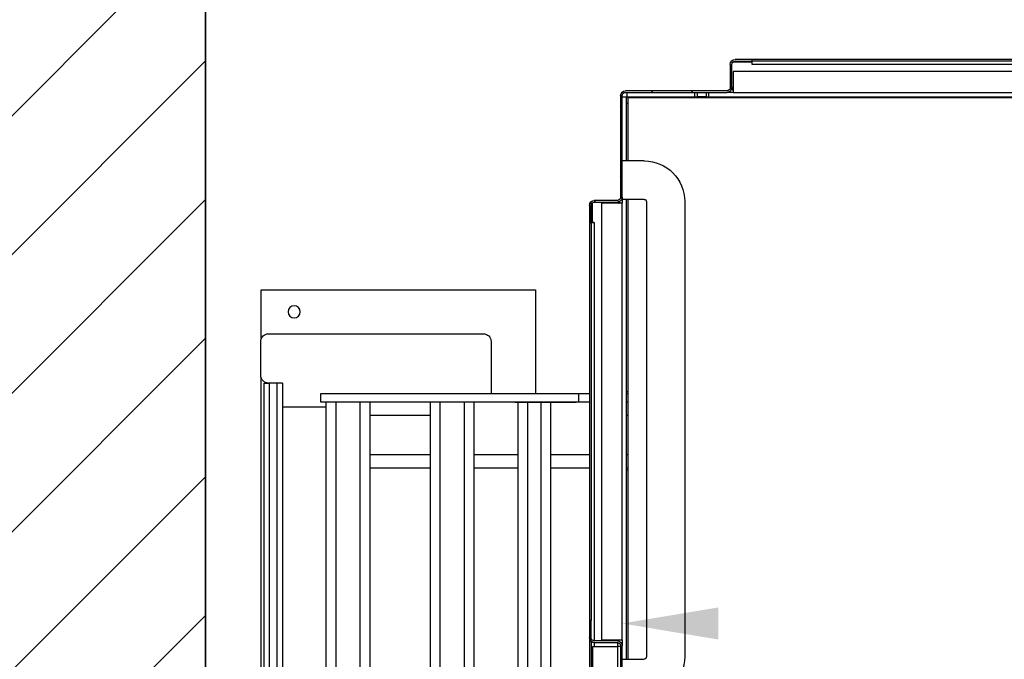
# Model space of a CAD drawing. Header units: millimetres. Extents: x -297000 to 504135, y -166520 to 252050.
# Tile 381 of 416: x 81078 to 81975, y 18173 to 18756. Entities that reach past the tile are written whole.
import ezdxf

# ---------------------------------------------------------------- set-up
doc = ezdxf.new("R2010")
doc.units = ezdxf.units.MM
doc.header["$MEASUREMENT"] = 0
doc.layers.get('Defpoints').update_dxf_attribs({"color": 6})
doc.layers.add('068_HATCH_H', color=8, linetype='Continuous')
doc.layers.add('210_WALEX_G', color=2, linetype='Continuous')
doc.dimstyles.new('1_25', dxfattribs={"dimscale": 25, "dimtxt": 3.5, "dimasz": 3.5, "dimexe": 1.25, "dimexo": 0.625, "dimgap": 1, "dimtad": 1, "dimdec": 0, "dimdsep": 46, "dimtxsty": 'Standard', "dimcen": 2.5, "dimclrd": 256, "dimclre": 256, "dimclrt": 10, "dimadec": 0, "dimazin": 0, "dimtfac": 1, "dimtdec": 0, "dimtmove": 0, "dimatfit": 3, "dimfxl": 0, "dimtvp": 1, "dimtolj": 1, "dimtzin": 0, "dimlwd": -1, "dimlwe": -1, "dimarcsym": 0})

# ---------------------------------------------------------------- blocks, each defined once
blk = doc.blocks.new('*D942')
at = {"layer": 'Defpoints'}
for p, q in [((-595.62, 1673.5), (-897.41, 1673.5)), ((-866.16, 1586), (-866.16, 360.51)), ((-216.16, 273.01), (-897.41, 273.01))]:
    blk.add_line(p, q, dxfattribs=at)
at = {"layer": 'Defpoints', "color": 0}
for p in [(-580, 1673.5), (-866.16, 273.01), (-200.53, 273.01)]:
    blk.add_point(p, dxfattribs=at)
at = {"layer": 'Defpoints'}
for points in [[(-880.75, 1586), (-851.58, 1586), (-866.16, 1673.5)], [(-880.75, 360.51), (-851.58, 360.51), (-866.16, 273.01)]]:
    blk.add_solid(points, dxfattribs=at)
at = {"layer": 'Defpoints', "color": 10, "insert": (-934.91, 1004), "char_height": 87.5, "attachment_point": 5, "rotation": 90}
blk.add_mtext('\\A1;1400', dxfattribs=at)
blk = doc.blocks.new('*D943')
at = {"layer": 'Defpoints'}
for p, q in [((-1130, 1009.12), (-1130, 1219.68)), ((-30, 1009.12), (-30, 1219.68)), ((-1042.5, 1188.43), (-117.5, 1188.43))]:
    blk.add_line(p, q, dxfattribs=at)
at = {"layer": 'Defpoints', "color": 0}
for p in [(-30, 1188.43), (-1130, 993.5), (-30, 993.5)]:
    blk.add_point(p, dxfattribs=at)
at = {"layer": 'Defpoints'}
for points in [[(-1042.5, 1203.01), (-1042.5, 1173.84), (-1130, 1188.43)], [(-117.5, 1203.01), (-117.5, 1173.84), (-30, 1188.43)]]:
    blk.add_solid(points, dxfattribs=at)
at = {"layer": 'Defpoints', "color": 10, "insert": (-580, 1257.18), "char_height": 87.5, "attachment_point": 5}
blk.add_mtext('\\A1;1100', dxfattribs=at)
blk = doc.blocks.new('LIFT')
h = blk.add_hatch()
h.set_pattern_fill('ANSI31', color=8, scale=254, angle=75, style=0)
h.set_pattern_definition([(240, (1314.89, 1996.262), (-27.4963, 15.875), [])])
edge = h.paths.add_edge_path()
edge.add_ellipse((-25.54, 1576.98), major_axis=(0, -4.47), ratio=1, start_angle=270, end_angle=360, ccw=False)
edge.add_line((-30.01, 1576.98), (-30.01, 1669.54))
edge.add_ellipse((-32.98, 1669.54), major_axis=(2.97, 0), ratio=1, start_angle=0, end_angle=90)
edge.add_line((-32.98, 1672.51), (-125.54, 1672.51))
edge.add_ellipse((-125.54, 1676.98), major_axis=(0, -4.47), ratio=1, start_angle=270, end_angle=360, ccw=False)
edge.add_line((-130.01, 1676.98), (-130.01, 1698.04))
edge.add_ellipse((-132.98, 1698.04), major_axis=(2.97, 0), ratio=1, start_angle=0, end_angle=90)
edge.add_line((-132.98, 1701.01), (-148.51, 1701.01))
edge.add_line((-148.51, 1701.01), (-148.51, 1702.51))
edge.add_line((-148.51, 1702.51), (-132.98, 1702.51))
edge.add_ellipse((-132.98, 1698.04), major_axis=(0, 4.47), ratio=1, start_angle=270, end_angle=360, ccw=False)
edge.add_line((-128.51, 1698.04), (-128.51, 1676.98))
edge.add_ellipse((-125.54, 1676.98), major_axis=(-2.97, 0), ratio=1, start_angle=0, end_angle=90)
edge.add_line((-125.54, 1674.01), (-32.98, 1674.01))
edge.add_ellipse((-32.98, 1669.54), major_axis=(0, 4.47), ratio=1, start_angle=270, end_angle=360, ccw=False)
edge.add_line((-28.51, 1669.54), (-28.51, 1576.98))
edge.add_ellipse((-25.54, 1576.98), major_axis=(-2.97, 0), ratio=1, start_angle=0, end_angle=90)
edge.add_line((-25.54, 1574.01), (-4.48, 1574.01))
edge.add_ellipse((-4.48, 1569.54), major_axis=(0, 4.47), ratio=1, start_angle=270, end_angle=360, ccw=False)
edge.add_line((-0.01, 1569.54), (-0.01, 1554.01))
edge.add_line((-0.01, 1554.01), (-1.51, 1554.01))
edge.add_line((-1.51, 1554.01), (-1.51, 1569.54))
edge.add_ellipse((-4.48, 1569.54), major_axis=(2.97, 0), ratio=1, start_angle=0, end_angle=90)
edge.add_line((-4.48, 1572.51), (-25.54, 1572.51))
h = blk.add_hatch()
h.set_pattern_fill('ANSI31', color=8, scale=254, angle=90, style=0)
h.set_pattern_definition([(225, (1314.89, 2046.262), (-22.45064, 22.45064), [])])
edge = h.paths.add_edge_path()
edge.add_line((-4.48, 1102.51), (-25.54, 1102.51))
edge.add_ellipse((-25.54, 1106.98), major_axis=(0, -4.47), ratio=1, start_angle=270, end_angle=360, ccw=False)
edge.add_line((-30.01, 1106.98), (-30.01, 1168.04))
edge.add_ellipse((-25.54, 1168.04), major_axis=(-4.47, 0), ratio=1, start_angle=270, end_angle=360, ccw=False)
edge.add_line((-25.54, 1172.51), (-4.48, 1172.51))
edge.add_ellipse((-4.48, 1175.48), major_axis=(0, -2.97), ratio=1, start_angle=0, end_angle=90)
edge.add_line((-1.51, 1175.48), (-1.51, 1191.01))
edge.add_line((-1.51, 1191.01), (-0.01, 1191.01))
edge.add_line((-0.01, 1191.01), (-0.01, 1175.48))
edge.add_ellipse((-4.48, 1175.48), major_axis=(4.47, 0), ratio=1, start_angle=270, end_angle=360, ccw=False)
edge.add_line((-4.48, 1171.01), (-25.54, 1171.01))
edge.add_ellipse((-25.54, 1168.04), major_axis=(0, 2.97), ratio=1, start_angle=0, end_angle=90)
edge.add_line((-28.51, 1168.04), (-28.51, 1106.98))
edge.add_ellipse((-25.54, 1106.98), major_axis=(-2.97, 0), ratio=1, start_angle=0, end_angle=90)
edge.add_line((-25.54, 1104.01), (-4.48, 1104.01))
edge.add_ellipse((-4.48, 1099.54), major_axis=(0, 4.47), ratio=1, start_angle=270, end_angle=360, ccw=False)
edge.add_line((-0.01, 1099.54), (-0.01, 1084.01))
edge.add_line((-0.01, 1084.01), (-1.12, 1084.01))
edge.add_line((-1.12, 1084.01), (-1.51, 1084.01))
edge.add_line((-1.51, 1084.01), (-1.51, 1085.48))
edge.add_line((-1.51, 1085.48), (-1.51, 1099.54))
edge.add_ellipse((-4.48, 1099.54), major_axis=(2.97, 0), ratio=1, start_angle=0, end_angle=19.0625)
edge.add_ellipse((-4.48, 1099.54), major_axis=(2.81, 0.97), ratio=1, start_angle=0, end_angle=70.9375)
at = {"color": 8}
for p, q in [((-1011.51, 1702.5), (-148.51, 1702.51)), ((-1011.51, 1701), (-148.51, 1701.01)), ((-1011.51, 1698.03), (-148.51, 1698.04)), ((-148.51, 1701.01), (-148.51, 1702.51)), ((-148.51, 1702.51), (-132.98, 1702.51)), ((-132.98, 1701.01), (-148.51, 1701.01)), ((-148.51, 1698.04), (-148.51, 1701.01)), ((-148.51, 1698.04), (-148.51, 1698.03)), ((-148.51, 1698.03), (-148.5, 1698.03)), ((-148.5, 1700.01), (-130.76, 1700.01)), ((-148.5, 1698.03), (-148.5, 1700.01)), ((-130.01, 1676.98), (-130.01, 1698.04)), ((-128.51, 1698.04), (-128.51, 1676.98)), ((-1029.01, 1691.5), (-131.01, 1691.51)), ((-131.01, 1691.51), (-131.01, 1672.51)), ((-131.01, 1672.51), (-1029.01, 1672.5)), ((-131.01, 1676.98), (-130.01, 1676.98)), ((-131.01, 1672.51), (-125.54, 1672.51)), ((-125.54, 1674.01), (-32.98, 1674.01)), ((-32.98, 1672.51), (-125.54, 1672.51)), ((-109.01, 1668.51), (-109.01, 1672.51)), ((-106.51, 1672.51), (-106.51, 1668.51)), ((-98.51, 1668.51), (-98.51, 1672.51)), ((-96.01, 1672.51), (-96.01, 1668.51)), ((-34.51, 1668.51), (-34.51, 1672.51)), ((-1125.01, 1667.5), (-35.01, 1667.51)), ((-109.01, 1668.51), (-1051.01, 1668.5)), ((-106.51, 1668.51), (-109.01, 1668.51)), ((-106.51, 1668.51), (-98.51, 1668.51)), ((-96.01, 1668.51), (-98.51, 1668.51)), ((-34.51, 1668.51), (-96.01, 1668.51)), ((-40.01, 1667.51), (-40.01, 1668.51)), ((-35.01, 1667.51), (-35.01, 1610.01)), ((-35.01, 1662.51), (-34.01, 1662.51)), ((-34.01, 1668.01), (-30.01, 1668.01)), ((-34.01, 1610.01), (-34.01, 1668.01)), ((-30.01, 1576.98), (-30.01, 1669.54)), ((-28.51, 1669.54), (-28.51, 1576.98)), ((-50.01, 1610.01), (-30.01, 1610.01)), ((-87.01, 1573.01), (-87.01, 1158.01)), ((-52.01, 1573.01), (-52.01, 1158.01)), ((-50.01, 1575.01), (-30.01, 1575.01)), ((-35.01, 1575.01), (-35.01, 1156)), ((-34.01, 1156), (-34.01, 1575.01)), ((-30.01, 1575.01), (-30.01, 1576.98)), ((-30.01, 1575.01), (-30.01, 1571.51)), ((-30.01, 1571.51), (-11.01, 1571.51)), ((-30.01, 1173.51), (-30.01, 1571.51)), ((-25.54, 1574.01), (-4.48, 1574.01)), ((-4.48, 1572.51), (-25.54, 1572.51)), ((-25.54, 1572.51), (-25.54, 1571.51)), ((-11.01, 1571.51), (-11.01, 1173.51)), ((-2.51, 1571.76), (-2.51, 1554.02)), ((-1.51, 1554.01), (-1.51, 1569.54)), ((-0.01, 1569.54), (-0.01, 1554.01)), ((-2.51, 1554.02), (-4.49, 1554.02)), ((-4.49, 1554.02), (-4.49, 1554.01)), ((-4.49, 1554.01), (-4.48, 1554.01)), ((-4.48, 1554.01), (-4.48, 1172.51)), ((-4.48, 1554.01), (-1.51, 1554.01)), ((-0.01, 1554.01), (-1.51, 1554.01)), ((-1.51, 1554.01), (-1.51, 1191.01)), ((-0.01, 1554.01), (-0.01, 1378.01)), ((49.16, 1492.51), (49.16, 1398.01)), ((299.16, 1492.51), (49.16, 1492.51)), ((299.16, 1448.11), (299.16, 1492.51)), ((292.66, 1452.51), (96.66, 1452.51)), ((89.66, 1445.51), (89.66, 1398.01)), ((299.66, 1414.51), (299.66, 1445.51)), ((299.16, 573.11), (299.16, 1411.91)), ((279.66, 1385.71), (279.66, 1407.01)), ((280.16, 1407.51), (292.66, 1407.51)), ((284.66, 577.51), (284.66, 1407.51)), ((291.66, 577.51), (291.66, 1407.51)), ((296.66, 1407.51), (292.66, 1407.51)), ((296.66, 577.51), (296.66, 1407.51)), ((-35, 1399.51), (-34, 1399.51)), ((-34, 1398.01), (-35, 1398.01)), ((10, 1398.01), (0, 1398.01)), ((10, 1398.01), (10, 1390.01)), ((245, 1398.01), (10, 1398.01)), ((245, 1390.01), (245, 1398.01)), ((-35, 1390.01), (-34, 1390.01)), ((0, 1390.01), (10, 1390.01)), ((10, 1390.01), (245, 1390.01)), ((68, 1390.01), (12, 1390.01)), ((34.99, 595.01), (35, 1390.01)), ((43.99, 595.01), (44, 1390.01)), ((55.99, 595.01), (56, 1390.01)), ((64.99, 595.01), (65, 1390.01)), ((104.99, 595.01), (105, 1390.01)), ((113.99, 595.01), (114, 1390.01)), ((135.99, 595.01), (136, 1390.01)), ((144.99, 595.01), (145, 1390.01)), ((199.99, 595.01), (200, 1390.01)), ((208.99, 595.01), (209, 1390.01)), ((230.99, 595.01), (231, 1390.01)), ((239.99, 595.01), (240, 1390.01)), ((240, 1385.51), (279.46, 1385.51)), ((279.66, 599.31), (279.66, 1385.71)), ((-35, 1378.01), (-34, 1378.01)), ((0, 1378.01), (0, 1362.01)), ((145, 1378.01), (200, 1378.01)), ((-0.01, 1362.01), (-0.01, 1191.01)), ((-35, 1342.01), (-34, 1342.01)), ((0, 1342.01), (35, 1342.01)), ((65, 1342.01), (105, 1342.01)), ((145, 1342.01), (200, 1342.01)), ((-35, 1330.01), (-34, 1330.01)), ((0, 1330.01), (35, 1330.01)), ((65, 1330.01), (105, 1330.01)), ((145, 1330.01), (200, 1330.01)), ((-34, 1328.51), (-35, 1328.51)), ((-1.51, 1175.48), (-1.51, 1191.01)), ((-1.51, 1191.01), (-0.01, 1191.01)), ((-0.01, 1191.01), (-0.01, 1175.48)), ((-30.01, 1173.51), (-30.01, 1168.04)), ((-11.01, 1173.51), (-30.01, 1173.51)), ((-30.01, 1106.98), (-30.01, 1168.04)), ((-28.51, 1168.04), (-28.51, 1106.98)), ((-25.54, 1173.51), (-25.54, 1172.51)), ((-25.54, 1172.51), (-4.48, 1172.51)), ((-25.54, 1171.01), (-25.54, 1167.51)), ((-4.48, 1171.01), (-25.54, 1171.01)), ((-3.01, 1167.51), (-25.54, 1167.51)), ((-25.54, 1167.51), (-25.54, 1107.51)), ((-4.48, 1171.01), (-4.48, 1167.51)), ((-4.48, 1171.01), (-2.81, 1171.01)), ((-3.01, 1167.51), (-3.01, 1107.51)), ((-2.81, 1171.33), (-2.81, 1171.01)), ((-1.51, 1172.14), (-1.51, 1102.88)), ((-0.01, 1175.48), (-0.01, 1099.54)), ((-30.01, 1156), (-50.01, 1156))]:
    blk.add_line(p, q, dxfattribs=at)
at = {"color": 8, "flags": 128}
for points in [[(-130.01, 1676.98), (-130.01, 1676.85), (-130.02, 1676.72), (-130.03, 1676.6), (-130.04, 1676.47), (-130.06, 1676.34), (-130.08, 1676.22), (-130.1, 1676.09), (-130.13, 1675.97), (-130.16, 1675.85), (-130.19, 1675.72), (-130.23, 1675.6), (-130.27, 1675.48), (-130.32, 1675.36), (-130.36, 1675.25), (-130.41, 1675.13), (-130.47, 1675.01), (-130.53, 1674.9), (-130.59, 1674.79), (-130.65, 1674.68), (-130.72, 1674.57), (-130.79, 1674.47), (-130.86, 1674.36), (-130.93, 1674.26), (-131.01, 1674.16)], [(-130.01, 1676.98), (-130.05, 1676.91), (-130.1, 1676.85), (-130.14, 1676.78), (-130.18, 1676.72), (-130.22, 1676.65), (-130.26, 1676.59), (-130.3, 1676.52), (-130.35, 1676.46), (-130.39, 1676.39), (-130.43, 1676.33), (-130.47, 1676.26), (-130.51, 1676.2), (-130.55, 1676.13), (-130.6, 1676.07), (-130.64, 1676.01), (-130.68, 1675.94), (-130.72, 1675.88), (-130.76, 1675.81), (-130.8, 1675.75), (-130.85, 1675.69), (-130.89, 1675.63), (-130.93, 1675.56), (-130.97, 1675.5), (-131.01, 1675.44)], [(-28.36, 1571.51), (-28.26, 1571.59), (-28.16, 1571.66), (-28.05, 1571.73), (-27.95, 1571.8), (-27.84, 1571.87), (-27.73, 1571.93), (-27.62, 1571.99), (-27.5, 1572.05), (-27.39, 1572.11), (-27.27, 1572.16), (-27.15, 1572.2), (-27.04, 1572.25), (-26.91, 1572.29), (-26.79, 1572.33), (-26.67, 1572.36), (-26.55, 1572.39), (-26.42, 1572.42), (-26.3, 1572.44), (-26.17, 1572.46), (-26.05, 1572.48), (-25.92, 1572.49), (-25.79, 1572.5), (-25.67, 1572.51), (-25.54, 1572.51)], [(-25.54, 1572.51), (-25.61, 1572.47), (-25.67, 1572.42), (-25.74, 1572.38), (-25.8, 1572.34), (-25.87, 1572.3), (-25.93, 1572.26), (-26, 1572.22), (-26.06, 1572.17), (-26.13, 1572.13), (-26.19, 1572.09), (-26.26, 1572.05), (-26.32, 1572.01), (-26.39, 1571.97), (-26.45, 1571.92), (-26.51, 1571.88), (-26.58, 1571.84), (-26.64, 1571.8), (-26.7, 1571.76), (-26.77, 1571.72), (-26.83, 1571.67), (-26.89, 1571.63), (-26.95, 1571.59), (-27.02, 1571.55), (-27.08, 1571.51)], [(-25.54, 1167.51), (-25.73, 1167.53), (-25.92, 1167.55), (-26.11, 1167.57), (-26.3, 1167.6), (-26.48, 1167.62), (-26.66, 1167.64), (-26.83, 1167.66), (-27, 1167.68), (-27.16, 1167.71), (-27.32, 1167.73), (-27.46, 1167.75), (-27.61, 1167.77), (-27.74, 1167.79), (-27.86, 1167.82), (-27.98, 1167.84), (-28.08, 1167.86), (-28.18, 1167.88), (-28.26, 1167.91), (-28.33, 1167.93), (-28.4, 1167.95), (-28.44, 1167.97), (-28.48, 1167.99), (-28.5, 1168.02), (-28.51, 1168.04)]]:
    blk.add_lwpolyline(points, dxfattribs=at)
at = {"color": 8}
blk.add_circle((269.16, 1472.51), 5.5, dxfattribs=at)
for centre, radius, start, end in [((-132.98, 1698.04), 4.47, 0.00043, 90.00043), ((-132.98, 1698.04), 2.97, 0.00043, 90.00043), ((-125.54, 1676.98), 4.47, 180.00043, 270.00043), ((-125.54, 1676.98), 2.97, 180.00043, 270.00043), ((-32.98, 1669.54), 4.47, 0.00043, 90.00043), ((-32.98, 1669.54), 2.97, 0.00043, 90.00043), ((-50.01, 1573.01), 37, 90.00043, 180.00043), ((-50.01, 1573.01), 2, 90.00043, 180.00043), ((-25.54, 1576.98), 4.47, 180.00043, 270.00043), ((-25.54, 1576.98), 2.97, 180.00043, 270.00043), ((-4.48, 1569.54), 4.47, 0.00043, 90.00043), ((-4.48, 1569.54), 2.97, 0.00043, 90.00043), ((96.66, 1445.51), 7, 90, 180), ((292.66, 1445.51), 7, 0, 90), ((292.66, 1414.51), 7, 270, 0), ((280.16, 1407.01), 0.5, 90, 180), ((-25.54, 1168.04), 4.47, 90.00043, 180.00043), ((-25.54, 1168.04), 2.97, 90.00043, 180.00043), ((-4.48, 1175.48), 2.97, 270.00043, 0.00043), ((-4.48, 1175.48), 4.47, 270.00043, 0.00043), ((-50.01, 1158.01), 37, 180.00043, 270.00043), ((-50.01, 1158.01), 2, 180.00043, 270.00043)]:
    blk.add_arc(centre, radius, start, end, dxfattribs=at)
at = {"layer": 'Defpoints'}
blk.add_lwpolyline([(-1230, -100), (-1230, 1800), (350, 1800), (350, 0), (0, 0), (0, -100)], dxfattribs=at)
dim = blk.add_linear_dim(base=(-866.16, 273.01), p1=(-580, 1673.5), p2=(-200.53, 273.01), angle=90, dimstyle='1_25', dxfattribs=at)
dim.commit()
dim.dimension.update_dxf_attribs({"geometry": '*D942', "text_midpoint": (-866.16, 1004), "dimtype": 128})
dim = blk.add_linear_dim(base=(-30, 1188.43), p1=(-1130, 993.5), p2=(-30, 993.5), dimstyle='1_25', dxfattribs=at)
dim.commit()
dim.dimension.update_dxf_attribs({"geometry": '*D943', "text_midpoint": (-580, 1257.18)})
blk = doc.blocks.new('1006_X-01.01')
at = {"layer": '068_HATCH_H'}
h = blk.add_hatch(dxfattribs=at)
h.set_pattern_fill('ANSI31', color=256, scale=715, style=0)
h.set_pattern_definition([(45, (-71775, -9425), (-63.19767, 63.19767), [])])
h.paths.add_polyline_path([(5693, 7378), (9822, 7378), (9822, 7592), (9472, 7592), (9472, 9443), (11052, 9443), (11052, 7378), (15082, 7378), (15082, 7592), (11266, 7592), (11266, 11493), (14868, 11493), (14868, 11707), (5907, 11707), (5907, 11493), (9258, 11493), (9258, 7592), (5693, 7592)])
h.paths.add_polyline_path([(15082, 7592), (15082, 8492.5), (14868, 8492.5), (14868, 7592)], flags=17)
h.paths.add_polyline_path([(15082, 11493), (15082, 10591.5), (14868, 10591.5), (14868, 11493)], flags=17)
h.paths.add_polyline_path([(5693, 10593), (5693, 10703), (5907, 10703), (5907, 10593)], flags=17)
h.paths.add_polyline_path([(9472, 9593), (9472, 11493), (11052, 11493), (11052, 9593)], flags=16)
h.paths.add_polyline_path([(5693, 7592), (5693, 8493), (5907, 8493), (5907, 7592)], flags=17)
at = {"layer": '210_WALEX_G', "ltscale": 10}
blk.add_lwpolyline([(5693, 7378), (9822, 7378), (9822, 7592), (9472, 7592), (9472, 9443), (11052, 9443), (11052, 7378), (15082, 7378), (15082, 7592), (11266, 7592), (11266, 11493), (14868, 11493), (14868, 11707), (5907, 11707), (5907, 11493), (9258, 11493), (9258, 7592), (5693, 7592), (5693, 7378)], dxfattribs=at)
at = {"xscale": -1}
blk.add_blockref('LIFT', (9822, 7592), dxfattribs=at)

msp = doc.modelspace()

# ---------------------------------------------------------------- block references
msp.add_blockref('1006_X-01.01', (71775, 9425))

doc.saveas('drawing.dxf')
